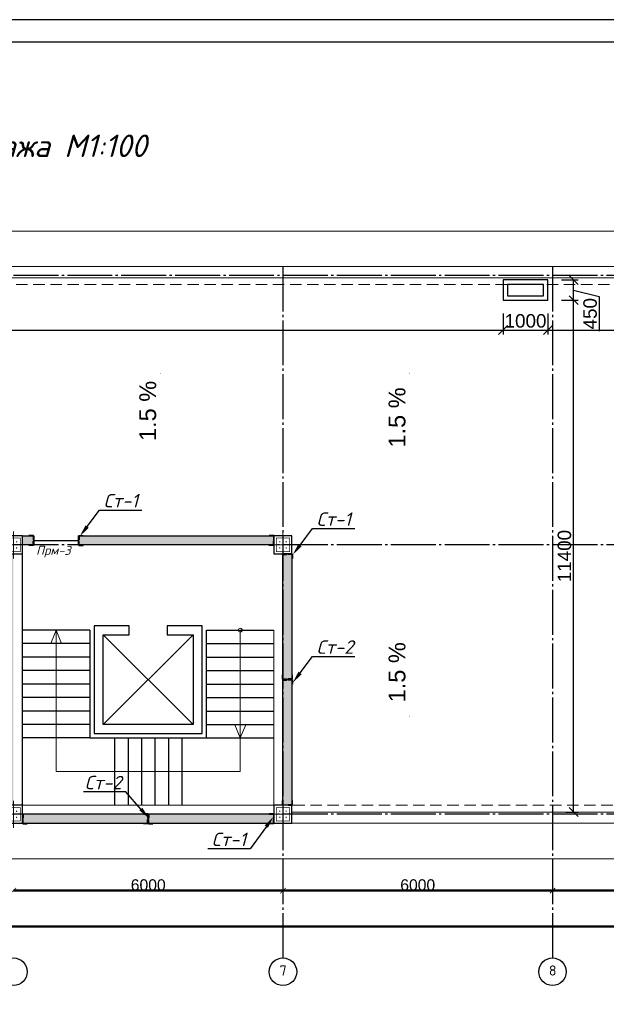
# Model space of a CAD drawing. Header units: millimetres. Extents: x -33345 to 4712671, y -3392 to 121473.
# Tile 356 of 656: x 2020217 to 2033276, y 64573 to 86501. Entities that reach past the tile are written whole.
import ezdxf
from ezdxf import colors
from ezdxf.entities.mleader import LeaderData, LeaderLine
from ezdxf.math import Vec2, Vec3

# ---------------------------------------------------------------- set-up
doc = ezdxf.new("R2010")
doc.units = ezdxf.units.MM
for name, pattern in [('CENTER2', [28.575, 19.05, -3.175, 3.175, -3.175]), ('DASHED', [19.05, 12.7, -6.35]), ('ГОСТ 2.303 5', [24, 20, -1.5, 1, -1.5])]:
    doc.linetypes.add(name, pattern=pattern)
for name, color, linetype, lineweight in [('0.25', 7, 'Continuous', 25), ('1_Основная', 250, 'Continuous', 40), ('5   0.30', 1, 'Continuous', 30), ('5_Размеры', 250, 'Continuous', 13), ('Chiziq', 7, 'Continuous', 30), ('размер 0.09', 175, 'Continuous', 9)]:
    doc.layers.add(name, color=color, linetype=linetype, lineweight=lineweight)
for name, color, linetype in [('00-Axes', 1, 'CENTER2'), ('надписи', 7, 'Continuous'), ('Штриховка', 7, 'Continuous')]:
    doc.layers.add(name, color=color, linetype=linetype)
doc.styles.add('ISOCPEUR', font='isocpeui.ttf', dxfattribs={"height": 300})
doc.styles.add('ISOCPEUR_1.00', font='isocpeui.ttf')
doc.styles.get("Standard").update_dxf_attribs({"font": 'arial.ttf'})
doc.styles.add('ГОСТ 250', font='isocpeui.ttf', dxfattribs={"height": 250})
doc.dimstyles.new('ISO-25$0', dxfattribs={"dimtxt": 300, "dimasz": 200, "dimexe": 100, "dimexo": 300, "dimgap": 50, "dimtad": 1, "dimdec": 0, "dimtxsty": 'Standard', "dimblk": 'OBLIQUE', "dimcen": 250, "dimadec": 0, "dimazin": 0, "dimtfac": 1, "dimtdec": 0, "dimtmove": 0, "dimatfit": 3, "dimldrblk": 'OBLIQUE', "dimfxl": 1.25, "dimarcsym": 0})

# ---------------------------------------------------------------- blocks, each defined once
blk = doc.blocks.new('*U282')
at = {"layer": '0.25', "color": 5, "linetype": 'Continuous', "lineweight": 25, "ltscale": 100}
blk.add_lwpolyline([(-72619, 0), (0, 0), (0, 42000), (-72619, 42000), (-72619, 0)], dxfattribs=at)
at = {"layer": '0.25', "color": 7, "linetype": 'Continuous', "lineweight": 30, "ltscale": 100}
blk.add_lwpolyline([(-70619, 500), (-500, 500), (-500, 41500), (-70619, 41500), (-70619, 500)], dxfattribs=at)
blk = doc.blocks.new('_ArchTick')
at = {"color": 0, "linetype": 'ByBlock', "const_width": 0.15}
blk.add_lwpolyline([(-0.5, -0.5), (0.5, 0.5)], dxfattribs=at)
blk = doc.blocks.new('*D40')
at = {"color": 0, "lineweight": -2, "transparency": 16777216}
for p, q in [((-5640, 60.625), (-5640, 61.25)), ((-5640, 60), (360, 60)), ((360, 60.625), (360, 61.25))]:
    blk.add_line(p, q, dxfattribs=at)
at = {"layer": 'Defpoints', "color": 0, "lineweight": 0, "transparency": 16777216}
for p in [(-5640, 60), (360, 60), (360, 60)]:
    blk.add_point(p, dxfattribs=at)
at = {"color": 0, "lineweight": -2, "transparency": 16777216, "xscale": 120, "yscale": 120, "zscale": 120, "rotation": 180}
blk.add_blockref('_ArchTick', (-5640, 60), dxfattribs=at)
at = {"color": 0, "lineweight": -2, "transparency": 16777216, "xscale": 120, "yscale": 120, "zscale": 120}
blk.add_blockref('_ArchTick', (360, 60), dxfattribs=at)
at = {"color": 0, "lineweight": 0, "transparency": 16777216, "insert": (-2640, 185.625), "char_height": 250, "attachment_point": 5}
blk.add_mtext('6000', dxfattribs=at)
blk = doc.blocks.new('_Oblique')
at = {"color": 0, "linetype": 'ByBlock', "lineweight": -2}
blk.add_line((-0.5, -0.5), (0.5, 0.5), dxfattribs=at)
blk = doc.blocks.new('*D41')
at = {"color": 0, "lineweight": -2, "transparency": 16777216}
for p, q in [((360, 60.625), (360, 61.25)), ((360, 60), (6360, 60)), ((6360, 60.625), (6360, 61.25))]:
    blk.add_line(p, q, dxfattribs=at)
at = {"layer": 'Defpoints', "color": 0, "lineweight": 0, "transparency": 16777216}
for p in [(360, 60), (6360, 60), (6360, 60)]:
    blk.add_point(p, dxfattribs=at)
at = {"color": 0, "lineweight": -2, "transparency": 16777216, "xscale": 120, "yscale": 120, "zscale": 120, "rotation": 180}
blk.add_blockref('_ArchTick', (360, 60), dxfattribs=at)
at = {"color": 0, "lineweight": -2, "transparency": 16777216, "xscale": 120, "yscale": 120, "zscale": 120}
blk.add_blockref('_ArchTick', (6360, 60), dxfattribs=at)
at = {"color": 0, "lineweight": 0, "transparency": 16777216, "insert": (3360, 185.625), "char_height": 250, "attachment_point": 5}
blk.add_mtext('6000', dxfattribs=at)
blk = doc.blocks.new('*D42')
at = {"color": 0, "lineweight": -2, "transparency": 16777216}
for p, q in [((6360, 60), (10760, 60)), ((6360, 59.375), (6360, 58.75)), ((10760, 59.375), (10760, 58.75))]:
    blk.add_line(p, q, dxfattribs=at)
at = {"layer": 'Defpoints', "color": 0, "lineweight": 0, "transparency": 16777216}
for p in [(6360, 60), (10760, 60), (10760, 60)]:
    blk.add_point(p, dxfattribs=at)
at = {"color": 0, "lineweight": -2, "transparency": 16777216, "xscale": 120, "yscale": 120, "zscale": 120, "rotation": 180}
blk.add_blockref('_ArchTick', (6360, 60), dxfattribs=at)
at = {"color": 0, "lineweight": -2, "transparency": 16777216, "xscale": 120, "yscale": 120, "zscale": 120}
blk.add_blockref('_ArchTick', (10760, 60), dxfattribs=at)
at = {"color": 0, "lineweight": 0, "transparency": 16777216, "insert": (8560, 185.625), "char_height": 250, "attachment_point": 5}
blk.add_mtext('4400', dxfattribs=at)
blk = doc.blocks.new('*D44')
at = {"color": 0, "lineweight": -2, "transparency": 16777216}
for p, q in [((-36640, -739.375), (-36640, -738.75)), ((22760, -740), (-36640, -740)), ((22760, -739.375), (22760, -738.75))]:
    blk.add_line(p, q, dxfattribs=at)
at = {"layer": 'Defpoints', "color": 0, "lineweight": 0, "transparency": 16777216}
for p in [(-36640, -740), (-36640, -740), (22760, -740)]:
    blk.add_point(p, dxfattribs=at)
at = {"color": 0, "lineweight": -2, "transparency": 16777216, "xscale": 120, "yscale": 120, "zscale": 120, "rotation": 180}
blk.add_blockref('_ArchTick', (-36640, -740), dxfattribs=at)
at = {"color": 0, "lineweight": -2, "transparency": 16777216, "xscale": 120, "yscale": 120, "zscale": 120}
blk.add_blockref('_ArchTick', (22760, -740), dxfattribs=at)
at = {"color": 0, "lineweight": 0, "transparency": 16777216, "insert": (-6940, -614.375), "char_height": 250, "attachment_point": 5}
blk.add_mtext('59400', dxfattribs=at)
blk = doc.blocks.new('column')
at = {"lineweight": 0}
for points in [[(-68, 56, -1), (-68, 86, -1)], [(68, 56, 1), (68, 86, 1)], [(-68, -56, 1), (-68, -86, 1)], [(68, -56, -1), (68, -86, -1)]]:
    blk.add_hatch(color=0, dxfattribs=at).paths.add_polyline_path(points)
at = {"color": 0, "lineweight": 0}
for p, q in [((0, 300), (0, -300)), ((300, 0), (-300, 0))]:
    blk.add_line(p, q, dxfattribs=at)
at = {"lineweight": 30}
blk.add_lwpolyline([(-200, 200), (200, 200), (200, -200), (-200, -200)], close=True, dxfattribs=at)
at = {"color": 0, "lineweight": 0, "const_width": 15}
blk.add_lwpolyline([(150, -150), (150, 150), (-150, 150), (-150, -150)], close=True, dxfattribs=at)
blk = doc.blocks.new('*D3234')
at = {"color": 0, "lineweight": -2, "transparency": 16777216}
for p, q in [((1989128, 80455), (1989128, 79488)), ((2030978, 79955), (2030978, 79488)), ((1989128, 79588), (2030978, 79588))]:
    blk.add_line(p, q, dxfattribs=at)
at = {"layer": 'Defpoints', "color": 0, "transparency": 16777216}
for p in [(1989128, 80755), (2030978, 80255), (2030978, 79588)]:
    blk.add_point(p, dxfattribs=at)
at = {"color": 0, "lineweight": -2, "transparency": 16777216, "xscale": 200, "yscale": 200, "zscale": 200, "rotation": 180}
blk.add_blockref('_Oblique', (1989128, 79588), dxfattribs=at)
at = {"color": 0, "lineweight": -2, "transparency": 16777216, "xscale": 200, "yscale": 200, "zscale": 200}
blk.add_blockref('_Oblique', (2030978, 79588), dxfattribs=at)
at = {"color": 0, "transparency": 16777216, "insert": (2010053, 79792), "char_height": 300, "attachment_point": 5}
blk.add_mtext('41850', dxfattribs=at)
blk = doc.blocks.new('*D3235')
at = {"color": 0, "lineweight": -2, "transparency": 16777216}
for p, q in [((2030978, 79955), (2030978, 79488)), ((2031978, 79955), (2031978, 79488)), ((2030978, 79588), (2031978, 79588))]:
    blk.add_line(p, q, dxfattribs=at)
at = {"layer": 'Defpoints', "color": 0, "transparency": 16777216}
for p in [(2030978, 80255), (2031978, 80255), (2031978, 79588)]:
    blk.add_point(p, dxfattribs=at)
at = {"color": 0, "lineweight": -2, "transparency": 16777216, "xscale": 200, "yscale": 200, "zscale": 200, "rotation": 180}
blk.add_blockref('_Oblique', (2030978, 79588), dxfattribs=at)
at = {"color": 0, "lineweight": -2, "transparency": 16777216, "xscale": 200, "yscale": 200, "zscale": 200}
blk.add_blockref('_Oblique', (2031978, 79588), dxfattribs=at)
at = {"color": 0, "transparency": 16777216, "insert": (2031478, 79792), "char_height": 300, "attachment_point": 5}
blk.add_mtext('1000', dxfattribs=at)
blk = doc.blocks.new('*D3236')
at = {"color": 0, "lineweight": -2, "transparency": 16777216}
for p, q in [((2031978, 79955), (2031978, 79488)), ((2031978, 79588), (2047928, 79588)), ((2047928, 79405), (2047928, 79488))]:
    blk.add_line(p, q, dxfattribs=at)
at = {"layer": 'Defpoints', "color": 0, "transparency": 16777216}
for p in [(2031978, 80255), (2047928, 79705), (2047928, 79588)]:
    blk.add_point(p, dxfattribs=at)
at = {"color": 0, "lineweight": -2, "transparency": 16777216, "xscale": 200, "yscale": 200, "zscale": 200, "rotation": 180}
blk.add_blockref('_Oblique', (2031978, 79588), dxfattribs=at)
at = {"color": 0, "lineweight": -2, "transparency": 16777216, "xscale": 200, "yscale": 200, "zscale": 200}
blk.add_blockref('_Oblique', (2047928, 79588), dxfattribs=at)
at = {"color": 0, "transparency": 16777216, "insert": (2039953, 79792), "char_height": 300, "attachment_point": 5}
blk.add_mtext('15950', dxfattribs=at)
blk = doc.blocks.new('*D3238')
at = {"color": 0, "lineweight": -2, "transparency": 16777216}
for p, q in [((2032278, 80255), (2032648, 80255)), ((2032548, 68855), (2032548, 80255)), ((2032378, 68855), (2032648, 68855))]:
    blk.add_line(p, q, dxfattribs=at)
at = {"layer": 'Defpoints', "color": 0, "transparency": 16777216}
for p in [(2031978, 80255), (2032548, 80255), (2032078, 68855)]:
    blk.add_point(p, dxfattribs=at)
at = {"color": 0, "lineweight": -2, "transparency": 16777216, "xscale": 200, "yscale": 200, "zscale": 200}
for p, rotation in [((2032548, 80255), 90), ((2032548, 68855), 270)]:
    blk.add_blockref('_Oblique', p, dxfattribs=dict(at, rotation=rotation))
at = {"color": 0, "transparency": 16777216, "insert": (2032345, 74555), "char_height": 300, "attachment_point": 5, "rotation": 90}
blk.add_mtext('11400', dxfattribs=at)
blk = doc.blocks.new('*D3239')
at = {"color": 0, "lineweight": -2, "transparency": 16777216}
for p, q in [((2032278, 80705), (2032648, 80705)), ((2032548, 80255), (2032548, 80705)), ((2032548, 80480), (2033120, 80340)), ((2033120, 80340), (2033120, 79566)), ((2032278, 80255), (2032648, 80255))]:
    blk.add_line(p, q, dxfattribs=at)
at = {"layer": 'Defpoints', "color": 0, "transparency": 16777216}
for p in [(2031978, 80705), (2032548, 80705), (2031978, 80255)]:
    blk.add_point(p, dxfattribs=at)
at = {"color": 0, "lineweight": -2, "transparency": 16777216, "xscale": 200, "yscale": 200, "zscale": 200}
for p, rotation in [((2032548, 80705), 90), ((2032548, 80255), 270)]:
    blk.add_blockref('_Oblique', p, dxfattribs=dict(at, rotation=rotation))
at = {"color": 0, "transparency": 16777216, "insert": (2032917, 79953), "char_height": 300, "attachment_point": 5, "rotation": 90}
blk.add_mtext('450', dxfattribs=at)
blk = doc.blocks.new('*U3545')
at = {"color": 0, "linetype": 'ByBlock', "lineweight": -2, "ltscale": 100}
blk.add_lwpolyline([(0, 0), (63, 0), (63, 2.7, 0.4142136), (60.7, 5), (12, 5, -0.4142136), (5, 12), (5, 60.7, 0.4142136), (2.7, 63), (0, 63)], format="xyb", close=True, dxfattribs=at)
blk = doc.blocks.new('A$C0829442C')
at = {"layer": '5   0.30', "lineweight": 30, "ltscale": 200}
blk.add_line((0, 131), (0, 14), dxfattribs=at)
at = {"layer": '5   0.30', "lineweight": 30, "ltscale": 200, "xscale": -1, "rotation": 180}
blk.add_blockref('*U3545', (4, 146), dxfattribs=at)
at = {"layer": '5   0.30', "lineweight": 30, "ltscale": 200}
blk.add_blockref('*U3545', (4, 0), dxfattribs=at)
blk = doc.blocks.new('fgfgfgfgggffrw')
at = {"layer": '00-Axes', "color": 251, "linetype": 'ГОСТ 2.303 5', "ltscale": 50, "true_color": 0x636466}
for points in [[(360, 13960), (360, -1440)], [(6360, 13960), (6360, -1440)], [(22960, 13760), (-41640, 13760)], [(22960, 7760), (-41640, 7760)], [(22960, 1760), (-41640, 1760)]]:
    blk.add_lwpolyline(points, dxfattribs=at)
at = {"layer": '00-Axes', "color": 219, "linetype": 'ByBlock', "ltscale": 100, "true_color": 0x642165}
for centre in [(-5640, -1746), (360, -1746), (6360, -1746)]:
    blk.add_circle(centre, 306, dxfattribs=at)
at = {"layer": '00-Axes', "color": 219, "linetype": 'ByBlock', "ltscale": 100, "true_color": 0x642165, "char_height": 226.059, "attachment_point": 1, "style": 'ISOCPEUR_1.00'}
for s, insert in [('\\pxqc;{\\fISOCPEUR|b0|i0|c204|p34;7}', (-21.2, -1606.2)), ('\\pxqc;{\\fISOCPEUR|b0|i0|c204|p34;8}', (5978.8, -1606.2))]:
    blk.add_mtext_dynamic_manual_height_columns(s, width=772.479, gutter_width=706.4, heights=[0], dxfattribs=dict(at, insert=insert))
at = {"color": 18, "lineweight": 0, "true_color": 0x000000}
for base, p1, p2, picture, middle in [((360, 60), (-5640, 60), (360, 60), '*D40', (-2640, 185.6)), ((6360, 60), (360, 60), (6360, 60), '*D41', (3360, 185.6)), ((10760, 60), (6360, 60), (10760, 60), '*D42', (8560, 185.6)), ((-36640, -740), (22760, -740), (-36640, -740), '*D44', (-6940, -614.4))]:
    dim = blk.add_linear_dim(base=base, p1=p1, p2=p2, dimstyle='ISO-25$0', dxfattribs=at)
    dim.commit()
    dim.dimension.update_dxf_attribs({"geometry": picture, "text_midpoint": middle})

msp = doc.modelspace()

# ---------------------------------------------------------------- hatches: boundary and pattern name
at = {"layer": 'Штриховка', "lineweight": 30}
h = msp.add_hatch(dxfattribs=at)
h.set_pattern_fill('ANGLE', color=1)
h.set_pattern_definition([(0, (0, 0), (0, 6.985), [5.08, -1.905]), (90, (0, 0), (-6.985, 4e-16), [5.08, -1.905])])
h.paths.add_polyline_path([(2007528.35, 74804.718), (2007278.35, 74804.718), (2007278.35, 75004.718), (2007528.35, 75004.718)])
h.paths.add_polyline_path([(2008528.35, 75004.718), (2012878.35, 75004.718), (2012878.35, 74804.718), (2008528.35, 74804.718)])
h.paths.add_polyline_path([(2014398.35, 75004.718), (2015178.35, 75004.718), (2015178.35, 74804.718), (2014398.35, 74804.718)])
h.paths.add_polyline_path([(2013398.35, 74804.718), (2013278.35, 74804.718), (2013278.35, 75004.718), (2013398.35, 75004.718)])
h.paths.add_polyline_path([(2017678.35, 74804.718), (2016678.35, 74804.718), (2016678.35, 75004.718), (2017678.35, 75004.718)])
h.paths.add_polyline_path([(2019178.35, 75004.718), (2019878.35, 75004.718), (2019878.35, 74804.718), (2019178.35, 74804.718)])
h.paths.add_polyline_path([(2020528.35, 74804.718), (2020278.35, 74804.718), (2020278.35, 75004.718), (2020528.35, 75004.718)])
h.paths.add_polyline_path([(2021528.35, 75004.718), (2025878.35, 75004.718), (2025878.35, 74804.718), (2021528.35, 74804.718)])
h.paths.add_polyline_path([(2026078.35, 74604.718), (2026278.35, 74604.718), (2026278.35, 69004.718), (2026078.35, 69004.718)])
h.paths.add_polyline_path([(2025878.35, 68804.718), (2020278.35, 68804.718), (2020278.35, 68604.718), (2025878.35, 68604.718)])
h.paths.add_polyline_path([(2013278.35, 68604.718), (2019878.35, 68604.718), (2019878.35, 68804.718), (2013278.35, 68804.718)])
h.paths.add_polyline_path([(2012878.35, 68804.718), (2007278.35, 68804.718), (2007278.35, 68604.718), (2012878.35, 68604.718)])
h.paths.add_polyline_path([(2013078.35, 74604.718), (2013278.35, 74604.718), (2013278.35, 69004.718), (2013078.35, 69004.718)])
h.paths.add_polyline_path([(2020078.35, 74604.718), (2020078.35, 69004.718), (2019878.35, 69004.718), (2019878.35, 74604.718)])
h.paths.add_polyline_path([(2007078.35, 69004.718), (2006878.35, 69004.718), (2006878.35, 74604.718), (2007078.35, 74604.718)])

# ---------------------------------------------------------------- linework, layer by layer
at = {"color": 6, "lineweight": 30}
msp.add_line((2020528.35, 74904.718), (2021528.35, 74904.718), dxfattribs=at)
at = {"color": 18, "lineweight": 0, "true_color": 0x000000}
msp.add_lwpolyline([(1988088.35, 81794.718), (2049468.35, 81794.718), (2049468.35, 67814.718), (1988088.35, 67814.718)], close=True, dxfattribs=at)
for points in [[(2006878.35, 68604.718), (1988878.35, 68604.718), (1988878.35, 81004.718), (2048678.35, 81004.718), (2048678.35, 68604.718), (2026278.35, 68604.718)], [(2006878.35, 68854.718), (1989128.35, 68854.718), (1989128.35, 80754.718), (2048428.35, 80754.718), (2048428.35, 68854.718), (2026278.35, 68854.718)], [(2025878.35, 69004.718), (2025878.35, 72904.718)], [(2025878.35, 69004.718), (2020278.35, 69004.718)], [(2031338.35, 68854.718), (2027028.35, 68854.718)], [(2031338.35, 68604.718), (2027028.35, 68604.718)]]:
    msp.add_lwpolyline(points, dxfattribs=at)
at = {"color": 18, "lineweight": 30, "true_color": 0x000000}
for points in [[(2030978.35, 80254.718), (2031978.35, 80254.718), (2031978.35, 80704.718), (2030978.35, 80704.718)], [(2031078.35, 80354.718), (2031878.35, 80354.718), (2031878.35, 80604.718), (2031078.35, 80604.718)]]:
    msp.add_lwpolyline(points, close=True, dxfattribs=at)
at = {"color": 244, "linetype": 'DASHED', "lineweight": 0, "ltscale": 20, "true_color": 0x991b1e}
msp.add_lwpolyline([(2006878.35, 69004.718), (1989278.35, 69004.718), (1989278.35, 80604.718), (2048278.35, 80604.718), (2048278.35, 69004.718), (2026278.35, 69004.718)], dxfattribs=at)
at = {"color": 18, "true_color": 0x000000}
for points in [[(2020278.35, 69004.718), (2020278.35, 74604.718)], [(2021778.35, 72904.718), (2020278.35, 72904.718)], [(2021778.35, 72904.718), (2021778.35, 70504.718), (2024378.35, 70504.718), (2024378.35, 72904.718)], [(2024378.35, 72904.718), (2025878.35, 72904.718)], [(2021778.35, 72604.718), (2020278.35, 72604.718)], [(2024378.35, 72604.718), (2025878.35, 72604.718)], [(2021778.35, 72304.718), (2020278.35, 72304.718)], [(2024378.35, 72304.718), (2025878.35, 72304.718)], [(2021778.35, 72004.718), (2020278.35, 72004.718)], [(2024378.35, 72004.718), (2025878.35, 72004.718)], [(2021778.35, 71704.718), (2020278.35, 71704.718)], [(2024378.35, 71704.718), (2025878.35, 71704.718)], [(2021778.35, 71404.718), (2020278.35, 71404.718)], [(2024378.35, 71404.718), (2025878.35, 71404.718)], [(2021778.35, 71104.718), (2020278.35, 71104.718)], [(2024378.35, 71104.718), (2025878.35, 71104.718)], [(2021778.35, 70804.718), (2020278.35, 70804.718)], [(2024378.35, 70804.718), (2025878.35, 70804.718)], [(2021778.35, 70504.718), (2020278.35, 70504.718)], [(2022328.35, 70504.718), (2022328.35, 69004.718)], [(2022628.35, 70504.718), (2022628.35, 69004.718)], [(2022928.35, 70504.718), (2022928.35, 69004.718)], [(2023228.35, 70504.718), (2023228.35, 69004.718)], [(2023528.35, 70504.718), (2023528.35, 69004.718)], [(2023828.35, 70504.718), (2023828.35, 69004.718)], [(2024378.35, 70504.718), (2025878.35, 70504.718)]]:
    msp.add_lwpolyline(points, dxfattribs=at)
at = {"layer": '1_Основная', "color": 250, "lineweight": 18}
for p, q in [((2020908.942, 72609.718), (2021028.35, 72904.718)), ((2021147.758, 72609.718), (2021028.35, 72904.718)), ((2022078.35, 70804.718), (2024078.35, 72804.718)), ((2024078.35, 70804.718), (2022078.35, 72804.718)), ((2025008.942, 70799.718), (2025128.35, 70504.718)), ((2025247.758, 70799.718), (2025128.35, 70504.718))]:
    msp.add_line(p, q, dxfattribs=at)
at = {"layer": '1_Основная', "color": 250, "lineweight": 30}
for points in [[(2020528.35, 74804.718), (2020278.35, 74804.718), (2020278.35, 75004.718), (2020528.35, 75004.718)], [(2021528.35, 75004.718), (2025878.35, 75004.718), (2025878.35, 74804.718), (2021528.35, 74804.718)], [(2026078.35, 74604.718), (2026278.35, 74604.718), (2026278.35, 69004.718), (2026078.35, 69004.718)], [(2022078.35, 70804.718), (2022078.35, 72804.718), (2022653.35, 72804.718), (2022653.35, 73004.718), (2021878.35, 73004.718), (2021878.35, 70604.718), (2024278.35, 70604.718), (2024278.35, 73004.718), (2023503.35, 73004.718), (2023503.35, 72804.718), (2024078.35, 72804.718), (2024078.35, 70804.718)], [(2025878.35, 68804.718), (2020278.35, 68804.718), (2020278.35, 68604.718), (2025878.35, 68604.718)]]:
    msp.add_lwpolyline(points, close=True, dxfattribs=at)
at = {"layer": '1_Основная', "color": 250, "lineweight": 18}
msp.add_circle((2025128.35, 72904.718), 41.486, dxfattribs=at)
at = {"layer": '5_Размеры', "color": 250, "linetype": 'Continuous', "lineweight": 18}
for points in [[(2021028.35, 72904.718), (2021028.35, 69754.718), (2023416.454, 69754.718)], [(2023378.35, 69754.718), (2025128.35, 69754.718), (2025128.35, 72904.718)]]:
    msp.add_lwpolyline(points, dxfattribs=at)
at = {"layer": 'Chiziq', "color": 5, "lineweight": 0}
for points in [[(2023353.266, 78607.001, 12.996, 120, 0), (2023353.266, 78339.491, 0, 0, 0), (2023353.266, 76943.011, 0, 0, 0)], [(2028903.039, 78607.001, 12.996, 120, 0), (2028903.039, 78339.491, 0, 0, 0), (2028903.039, 76943.011, 0, 0, 0)], [(2028903.039, 71002.435, 12.996, 120, 0), (2028903.039, 71269.945, 0, 0, 0), (2028903.039, 72666.425, 0, 0, 0)]]:
    msp.add_lwpolyline(points, format="xyseb", dxfattribs=at)

# ---------------------------------------------------------------- block references
at = {"color": 244, "lineweight": 50, "true_color": 0x991b1e}
msp.add_blockref('fgfgfgfgggffrw', (2025718.35, 67044.718), dxfattribs=at)
at = {"xscale": -1, "rotation": 270}
for p in [(2020078.35, 74804.718), (2026078.35, 74804.718), (2020078.35, 68804.718), (2026078.35, 68804.718)]:
    msp.add_blockref('column', p, dxfattribs=at)
at = {"layer": '0.25', "ltscale": 100, "transparency": 33554687}
msp.add_blockref('*U282', (2052432.788, 44501.326, 1359241.5), dxfattribs=at)
at = {"layer": 'размер 0.09', "lineweight": 30, "ltscale": 200, "yscale": 1.556924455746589, "zscale": 1.556924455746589}
for p, xscale, rotation in [((2020528.35, 75017.215), 1.556924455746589, 180.0000448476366), ((2021528.35, 75017.215), -1.556924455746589, 179.9999551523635), ((2025878.35, 75017.215), 1.556924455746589, 180.0000448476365), ((2026065.853, 74604.718), 1.556924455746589, 270.0000448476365), ((2026065.853, 71804.718), -1.556924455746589, 269.9999551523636), ((2026065.853, 71804.718), 1.556924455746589, 270.0000448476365), ((2026065.853, 69004.718), -1.556924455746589, 269.9999551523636), ((2020278.35, 68817.215), -1.556924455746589, 179.9999551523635), ((2023078.35, 68817.215), 1.556924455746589, 180.0000448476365), ((2023078.351, 68817.215), -1.556924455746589, 179.9999551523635), ((2025878.35, 68817.215), 1.556924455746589, 180.0000448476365)]:
    msp.add_blockref('A$C0829442C', p, dxfattribs=dict(at, xscale=xscale, rotation=rotation))

# ---------------------------------------------------------------- texts
at = {"lineweight": 30, "char_height": 375, "width": 1500.02982, "attachment_point": 5, "rotation": 90}
for insert in [(2023069.471, 77788.586), (2028619.244, 77642.045), (2028619.244, 71967.392)]:
    msp.add_mtext('{\\C5;1.5 %}', dxfattribs=dict(at, insert=insert))
at = {"transparency": 33554687, "insert": (2020582.279, 74782.313), "char_height": 200, "attachment_point": 1, "style": 'ГОСТ 250'}
msp.add_mtext_dynamic_manual_height_columns('{\\C5;Прм-3}', width=5615.66788, gutter_width=1250, heights=[260], dxfattribs=at)
at = {"layer": 'надписи', "insert": (2016711.32, 83624.838, -0.004), "char_height": 500, "width": 15667.88106, "attachment_point": 5, "style": 'ISOCPEUR_1.00'}
msp.add_mtext('План кровли технического этажа M1:100', dxfattribs=at)

# ---------------------------------------------------------------- dimensions: what is measured, and where the dimension line sits
dim = msp.add_linear_dim(base=(2030978.35, 79588.39), p1=(1989128.35, 80754.718), p2=(2030978.35, 80254.718), dimstyle='ISO-25$0')
dim.commit()
dim.dimension.update_dxf_attribs({"geometry": '*D3234', "text_midpoint": (2010053.35, 79791.562)})
dim = msp.add_linear_dim(base=(2032547.908, 80704.718), p1=(2031978.35, 80254.718), p2=(2031978.35, 80704.718), angle=90, dimstyle='ISO-25$0', override={"dimtmove": 1})
dim.commit()
dim.dimension.update_dxf_attribs({"geometry": '*D3239', "text_midpoint": (2033120.148, 80290.222), "dimtype": 160})
dim = msp.add_linear_dim(base=(2032547.908, 80254.718), p1=(2032078.35, 68854.718), p2=(2031978.35, 80254.718), angle=90, dimstyle='ISO-25$0')
dim.commit()
dim.dimension.update_dxf_attribs({"geometry": '*D3238', "text_midpoint": (2032344.736, 74554.718)})
for base, p1, p2, picture, middle in [((2031978.35, 79588.39), (2030978.35, 80254.718), (2031978.35, 80254.718), '*D3235', (2031478.35, 79791.562)), ((2047928.35, 79588.39), (2031978.35, 80254.718), (2047928.35, 79704.718), '*D3236', (2039953.35, 79791.562))]:
    dim = msp.add_linear_dim(base=base, p1=p1, p2=p2, dimstyle='ISO-25$0', override={"dimtmove": 1})
    dim.commit()
    dim.dimension.update_dxf_attribs({"geometry": picture, "text_midpoint": middle})

# ---------------------------------------------------------------- leaders
at = {"transparency": 33554687}
ml = msp.add_multileader_mtext('Standard', dxfattribs=at)
ml.set_content('Ст-1', color=256, style='ISOCPEUR')
ml.set_leader_properties(color=256)
ml.build(insert=Vec2(0, 0))
ml.multileader.update_dxf_attribs({"text_left_attachment_type": 6, "text_right_attachment_type": 6, "dogleg_length": 1.827, "arrow_head_size": 274.097})
ctx = ml.context
ctx.base_point, ctx.char_height, ctx.arrow_head_size, ctx.landing_gap_size, ctx.plane_origin = Vec3(2021995.339, 75578.81), 300, 274.097, 91.366, Vec3(2021516.219, 74950.65)
ctx.left_attachment, ctx.right_attachment = 6, 6
notes = []
notes.append((ctx, [(0, (1, 1, 0), (2021993.512, 75578.81), (1, 0), 1.827, [(0, [(2021553.117, 74992.575)], 0, [])])]))
ctx.mtext.insert, ctx.mtext.flow_direction = Vec3(2022086.705, 75938.81), 5
ml = msp.add_multileader_mtext('Standard', dxfattribs=at)
ml.set_content('Ст-1', color=256, style='ISOCPEUR')
ml.set_leader_properties(color=256)
ml.build(insert=Vec2(0, 0))
ml.multileader.update_dxf_attribs({"text_left_attachment_type": 6, "text_right_attachment_type": 6, "dogleg_length": 1.827, "arrow_head_size": 274.097})
ctx = ml.context
ctx.base_point, ctx.char_height, ctx.arrow_head_size, ctx.landing_gap_size, ctx.plane_origin = Vec3(2026736.109, 75168.092), 300, 274.097, 91.366, Vec3(2026256.989, 74539.933)
ctx.left_attachment, ctx.right_attachment = 6, 6
notes.append((ctx, [(0, (1, 1, 0), (2026734.282, 75168.092), (1, 0), 1.827, [(0, [(2026293.886, 74581.857)], 0, [])])]))
ctx.mtext.insert, ctx.mtext.flow_direction = Vec3(2026827.475, 75528.092), 5
ml = msp.add_multileader_mtext('Standard', dxfattribs=at)
ml.set_content('Ст-2', color=256, style='ISOCPEUR')
ml.set_leader_properties(color=256)
ml.build(insert=Vec2(0, 0))
ml.multileader.update_dxf_attribs({"text_left_attachment_type": 6, "text_right_attachment_type": 6, "dogleg_length": 1.827, "arrow_head_size": 274.097})
ctx = ml.context
ctx.base_point, ctx.char_height, ctx.arrow_head_size, ctx.landing_gap_size, ctx.plane_origin = Vec3(2026736.109, 72319.049), 300, 274.097, 91.366, Vec3(2026256.989, 71690.89)
ctx.left_attachment, ctx.right_attachment = 6, 6
notes.append((ctx, [(0, (1, 1, 0), (2026734.282, 72319.049), (1, 0), 1.827, [(0, [(2026293.886, 71732.814)], 0, [])])]))
ctx.mtext.insert, ctx.mtext.flow_direction = Vec3(2026827.475, 72679.049), 5
ml = msp.add_multileader_mtext('Standard', dxfattribs=at)
ml.set_content('Ст-2', color=256, style='ISOCPEUR')
ml.set_leader_properties(color=256)
ml.build(insert=Vec2(0, 0))
ml.multileader.update_dxf_attribs({"text_left_attachment_type": 6, "text_right_attachment_type": 6, "dogleg_length": 1.827, "arrow_head_size": 274.097})
ctx = ml.context
ctx.base_point, ctx.char_height, ctx.arrow_head_size, ctx.landing_gap_size, ctx.plane_origin = Vec3(2021470.271, 69301.16), 300, 274.097, 91.366, Vec3(2023188.692, 68673)
ctx.left_attachment, ctx.right_attachment, ctx.text_align_type = 6, 6, 2
notes.append((ctx, [(1, (1, 1, 0), (2022578.921, 69301.16), (-1, 0), 1.827, [(0, [(2023095.721, 68714.925)], 0, [])])]))
ctx.mtext.insert, ctx.mtext.alignment, ctx.mtext.flow_direction = Vec3(2022485.728, 69661.16), 3, 5
ml = msp.add_multileader_mtext('Standard', dxfattribs=at)
ml.set_content('Ст-1', color=256, style='ISOCPEUR')
ml.set_leader_properties(color=256)
ml.build(insert=Vec2(0, 0))
ml.multileader.update_dxf_attribs({"text_left_attachment_type": 6, "text_right_attachment_type": 6, "dogleg_length": 1.827, "arrow_head_size": 274.097})
ctx = ml.context
ctx.base_point, ctx.char_height, ctx.arrow_head_size, ctx.landing_gap_size, ctx.plane_origin = Vec3(2024291.328, 68036.057), 300, 274.097, 91.366, Vec3(2025961.113, 68710.912)
ctx.left_attachment, ctx.right_attachment, ctx.text_align_type = 6, 6, 2
notes.append((ctx, [(1, (1, 1, 0), (2025351.342, 68036.057), (-1, 0), 1.827, [(0, [(2025868.142, 68752.836)], 0, [])])]))
ctx.mtext.insert, ctx.mtext.alignment, ctx.mtext.flow_direction = Vec3(2025258.148, 68396.057), 3, 5
for ctx, leaders in notes:
    for number, flags, end, landing, length, lines in leaders:
        leader = LeaderData()
        leader.index, (leader.has_last_leader_line, leader.has_dogleg_vector, leader.attachment_direction) = number, flags
        leader.last_leader_point, leader.dogleg_vector, leader.dogleg_length = Vec3(end), Vec3(landing), length
        for number, points, colour, breaks in lines:
            line = LeaderLine()
            line.index, line.vertices, line.color, line.breaks = number, Vec3.list(points), colors.encode_raw_color(colour), breaks
            leader.lines.append(line)
        ctx.leaders.append(leader)

doc.saveas('drawing.dxf')
